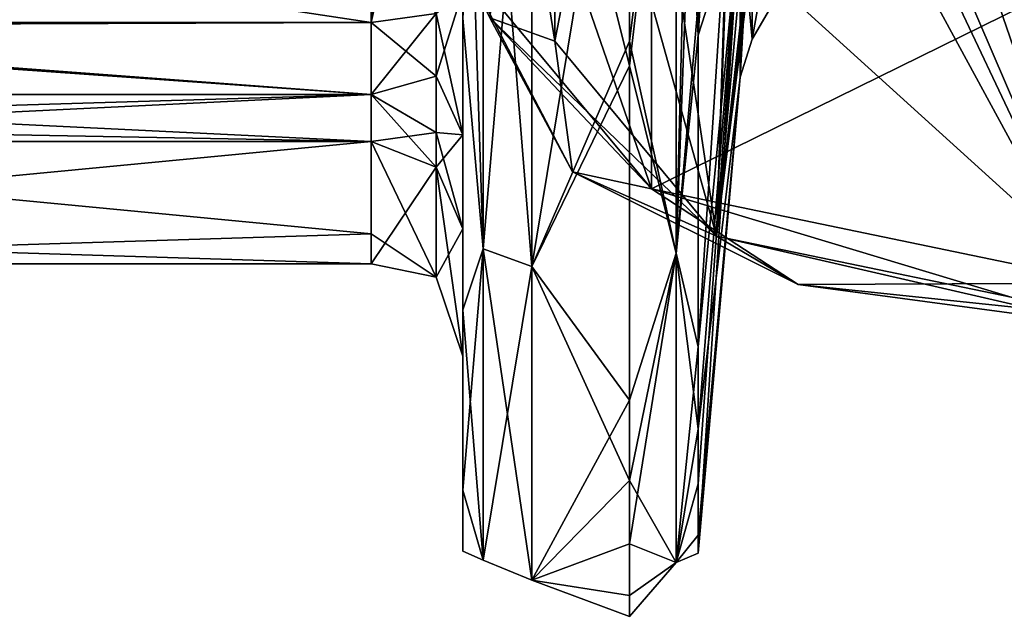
# Model space of a CAD drawing. Header units: millimetres. Extents: x -122 to 122, y -98 to 94.
# Tile 291 of 533: x 22 to 43, y -63 to -50. Entities that reach past the tile are written whole.
import ezdxf

# ---------------------------------------------------------------- set-up
doc = ezdxf.new("R2010")
doc.units = ezdxf.units.MM
doc.header["$LTSCALE"] = 26.699852
for name, color, linetype in [('1744', 7, 'CONTINUOUS'), ('1745', 7, 'CONTINUOUS'), ('1748', 7, 'CONTINUOUS'), ('1749', 7, 'CONTINUOUS'), ('1750', 7, 'CONTINUOUS'), ('1755', 7, 'CONTINUOUS'), ('1756', 7, 'CONTINUOUS'), ('1758', 7, 'CONTINUOUS'), ('1800', 7, 'CONTINUOUS'), ('1803', 7, 'CONTINUOUS'), ('1804', 7, 'CONTINUOUS'), ('1838', 7, 'CONTINUOUS'), ('1869', 7, 'CONTINUOUS'), ('1870', 7, 'CONTINUOUS'), ('1874', 7, 'CONTINUOUS'), ('1875', 7, 'CONTINUOUS'), ('1883', 7, 'CONTINUOUS'), ('1886', 7, 'CONTINUOUS'), ('1887', 7, 'CONTINUOUS'), ('1902', 7, 'CONTINUOUS'), ('1914', 7, 'CONTINUOUS'), ('1916', 7, 'CONTINUOUS'), ('1917', 7, 'CONTINUOUS'), ('1957', 7, 'CONTINUOUS'), ('1958', 7, 'CONTINUOUS')]:
    doc.layers.add(name, color=color, linetype=linetype)

msp = doc.modelspace()

# ---------------------------------------------------------------- linework, layer by layer
at = {"layer": '1744', "color": 250, "linetype": 'Continuous', "true_color": 0x323232}
for points in [[(8.5, -52.826, -17.019), (29.5, -52.826, -17.019), (29.5, -54.835, -8.565), (8.5, -52.826, -17.019)], [(8.5, -55.493, -0.859), (8.5, -52.826, -17.019), (29.5, -54.835, -8.565), (8.5, -55.493, -0.859)], [(8.5, -52.826, 17.019), (8.5, -54.835, 8.563), (29.5, -52.826, 17.019), (8.5, -52.826, 17.019)], [(29.5, -52.826, 17.019), (8.5, -54.835, 8.563), (29.5, -55.493, 0.85), (29.5, -52.826, 17.019)], [(8.5, -54.835, 8.563), (8.5, -55.493, -0.859), (29.5, -55.493, 0.85), (8.5, -54.835, 8.563)], [(29.5, -55.493, 0.85), (8.5, -55.493, -0.859), (29.5, -54.835, -8.565), (29.5, -55.493, 0.85)]]:
    msp.add_3dface(points, dxfattribs=at)
at = {"layer": '1745', "color": 250, "linetype": 'Continuous', "true_color": 0x323232}
for points in [[(37.535, -37.075, -35.633), (37.535, -47.674, -19.272), (36.62, -50.512, -35.745), (37.535, -37.075, -35.633)], [(36.62, -42.233, -45.228), (37.535, -37.075, -35.633), (36.62, -50.512, -35.745), (36.62, -42.233, -45.228)], [(37.535, -47.78, 19.007), (37.535, -43.297, 27.742), (36.62, -57.302, 23.36), (37.535, -47.78, 19.007)], [(36.62, -57.302, 23.36), (37.535, -43.297, 27.742), (36.62, -49.826, 36.695), (36.62, -57.302, 23.36)], [(37.535, -47.674, -19.272), (37.535, -51.422, -0.142), (36.62, -59.081, -18.403), (37.535, -47.674, -19.272)], [(36.62, -50.512, -35.745), (37.535, -47.674, -19.272), (36.62, -59.081, -18.403), (36.62, -50.512, -35.745)], [(37.535, -51.422, -0.142), (37.535, -47.78, 19.007), (36.62, -61.794, 3.275), (37.535, -51.422, -0.142)], [(36.62, -61.794, 3.275), (37.535, -47.78, 19.007), (36.62, -60.283, 13.973), (36.62, -61.794, 3.275)], [(36.62, -60.283, 13.973), (37.535, -47.78, 19.007), (36.62, -57.302, 23.36), (36.62, -60.283, 13.973)], [(36.62, -59.081, -18.403), (37.535, -51.422, -0.142), (36.62, -61.401, -7.691), (36.62, -59.081, -18.403)], [(36.62, -61.401, -7.691), (37.535, -51.422, -0.142), (36.62, -61.794, 3.275), (36.62, -61.401, -7.691)]]:
    msp.add_3dface(points, dxfattribs=at)
at = {"layer": '1748', "color": 250, "linetype": 'Continuous', "true_color": 0x323232}
for points in [[(38.943, -38.678, 42.992), (39.399, -35.981, 38.32), (37.015, -54.885, 71.063), (38.943, -38.678, 42.992)], [(37.015, -54.885, 71.063), (39.399, -35.981, 38.32), (45.5, -56.642, 74.107), (37.015, -54.885, 71.063)], [(39.399, -35.981, 38.32), (54.764, -35.981, 38.32), (45.5, -56.642, 74.107), (39.399, -35.981, 38.32)], [(38.612, -40.62, 46.356), (38.943, -38.678, 42.992), (37.015, -54.885, 71.063), (38.612, -40.62, 46.356)], [(38.261, -41.261, 47.467), (38.612, -40.62, 46.356), (37.015, -54.885, 71.063), (38.261, -41.261, 47.467)], [(37.496, -41.784, 48.372), (38.261, -41.261, 47.467), (37.015, -54.885, 71.063), (37.496, -41.784, 48.372)], [(35.126, -42.257, 49.192), (37.496, -41.784, 48.372), (37.015, -54.885, 71.063), (35.126, -42.257, 49.192)], [(33.5, -42.257, 49.192), (35.126, -42.257, 49.192), (33.5, -50.642, 63.715), (33.5, -42.257, 49.192)], [(33.5, -50.642, 63.715), (35.126, -42.257, 49.192), (37.015, -54.885, 71.063), (33.5, -50.642, 63.715)]]:
    msp.add_3dface(points, dxfattribs=at)
at = {"layer": '1749', "color": 250, "linetype": 'Continuous', "true_color": 0x323232}
for points in [[(33, -42.641, -46.715), (35.126, -42.641, -46.715), (35.126, -51.179, -37.166), (33, -42.641, -46.715)], [(33, -55.55, -30.245), (33, -42.641, -46.715), (35.126, -51.179, -37.166), (33, -55.55, -30.245)], [(33, -42.641, 46.715), (33, -55.55, 30.244), (35.126, -42.641, 46.715), (33, -42.641, 46.715)], [(35.126, -42.641, 46.715), (33, -55.55, 30.244), (35.126, -50.638, 37.899), (35.126, -42.641, 46.715)], [(35.126, -50.638, 37.899), (33, -55.55, 30.244), (35.126, -58.458, 24.151), (35.126, -50.638, 37.899)], [(35.126, -60.207, -19.384), (33, -55.55, -30.245), (35.126, -51.179, -37.166), (35.126, -60.207, -19.384)], [(33, -62.379, -10.463), (33, -55.55, -30.245), (35.126, -60.207, -19.384), (33, -62.379, -10.463)], [(33, -55.55, 30.244), (33, -62.379, 10.463), (35.126, -58.458, 24.151), (33, -55.55, 30.244)], [(35.126, -58.458, 24.151), (33, -62.379, 10.463), (35.126, -61.591, 14.391), (35.126, -58.458, 24.151)], [(35.126, -62.713, -8.222), (33, -62.379, -10.463), (35.126, -60.207, -19.384), (35.126, -62.713, -8.222)], [(35.126, -61.591, 14.391), (33, -62.379, 10.463), (35.126, -63.168, 3.224), (35.126, -61.591, 14.391)], [(33, -62.379, 10.463), (33, -62.379, -10.463), (35.126, -63.168, 3.224), (33, -62.379, 10.463)], [(35.126, -63.168, 3.224), (33, -62.379, -10.463), (35.126, -62.713, -8.222), (35.126, -63.168, 3.224)]]:
    msp.add_3dface(points, dxfattribs=at)
at = {"layer": '1750', "color": 250, "linetype": 'Continuous', "true_color": 0x323232}
for points in [[(31.5, -50.138, -36.045), (31.5, -56.494, -24.928), (31.5, -38.195, -32.322), (31.5, -50.138, -36.045)], [(31.5, -38.195, -32.322), (31.5, -56.494, -24.928), (31.5, -42.774, -25.96), (31.5, -38.195, -32.322)], [(31.5, -56.496, 24.926), (31.5, -50.139, 36.043), (31.5, -42.732, 26.028), (31.5, -56.496, 24.926)], [(31.5, -46.297, 18.979), (31.5, -56.496, 24.926), (31.5, -42.732, 26.028), (31.5, -46.297, 18.979)], [(31.5, -42.774, -25.96), (31.5, -56.494, -24.928), (31.5, -49.554, -20.165), (31.5, -42.774, -25.96)], [(31.5, -49.554, 20.165), (31.5, -56.496, 24.926), (31.5, -46.297, 18.979), (31.5, -49.554, 20.165)], [(31.5, -52.68, 19.999), (31.5, -56.496, 24.926), (31.5, -49.554, 20.165), (31.5, -52.68, 19.999)], [(31.5, -49.554, -20.165), (31.5, -56.494, -24.928), (31.5, -52.68, -19.999), (31.5, -49.554, -20.165)], [(31.5, -54.73, 17.633), (31.5, -56.496, 24.926), (31.5, -52.68, 19.999), (31.5, -54.73, 17.633)], [(31.5, -56.494, -24.928), (31.5, -60.422, -12.739), (31.5, -52.68, -19.999), (31.5, -56.494, -24.928)], [(31.5, -52.68, -19.999), (31.5, -60.422, -12.739), (31.5, -54.73, -17.633), (31.5, -52.68, -19.999)], [(31.5, -60.422, 12.736), (31.5, -56.496, 24.926), (31.5, -54.73, 17.633), (31.5, -60.422, 12.736)], [(31.5, -57.5, 0), (31.5, -60.422, 12.736), (31.5, -54.73, 17.633), (31.5, -57.5, 0)], [(31.5, -60.422, -12.739), (31.5, -61.75, -0.001), (31.5, -54.73, -17.633), (31.5, -60.422, -12.739)], [(31.5, -54.73, -17.633), (31.5, -61.75, -0.001), (31.5, -57.5, 0), (31.5, -54.73, -17.633)], [(31.5, -61.75, -0.001), (31.5, -60.422, 12.736), (31.5, -57.5, 0), (31.5, -61.75, -0.001)]]:
    msp.add_3dface(points, dxfattribs=at)
at = {"layer": '1755', "color": 250, "linetype": 'Continuous', "true_color": 0x323232}
for points in [[(38.573, -49.25, 0), (38.573, -46.188, 17.096), (37.795, -50.596, -0.14), (38.573, -49.25, 0)], [(37.795, -50.596, -0.14), (38.573, -46.188, 17.096), (37.795, -47.012, 18.704), (37.795, -50.596, -0.14)], [(38.573, -46.188, -17.096), (38.573, -49.25, 0), (37.795, -50.596, -0.14), (38.573, -46.188, -17.096)], [(37.795, -46.909, -18.962), (38.573, -46.188, -17.096), (37.795, -50.596, -0.14), (37.795, -46.909, -18.962)]]:
    msp.add_3dface(points, dxfattribs=at)
at = {"layer": '1756', "color": 250, "linetype": 'Continuous', "true_color": 0x323232}
for points in [[(17.13, -48.358, 17.601), (8.5, -50.238, 18.285), (29.5, -50.238, 18.285), (17.13, -48.358, 17.601)], [(29.5, -48.358, 17.601), (17.13, -48.358, 17.601), (29.5, -50.238, 18.285), (29.5, -48.358, 17.601)]]:
    msp.add_3dface(points, dxfattribs=at)
at = {"layer": '1758', "color": 250, "linetype": 'Continuous', "true_color": 0x323232}
for points in [[(31.5, -41.982, 68.715), (31.5, -48.91, 64.715), (35.601, -53.86, 73.288), (31.5, -41.982, 68.715)], [(31.5, -41.982, 68.715), (35.601, -53.86, 73.288), (35.601, -46.932, 77.288), (31.5, -41.982, 68.715)], [(35.601, -53.86, 73.288), (45.5, -55.91, 76.839), (35.601, -46.932, 77.288), (35.601, -53.86, 73.288)], [(35.601, -46.932, 77.288), (45.5, -55.91, 76.839), (45.5, -48.982, 80.839), (35.601, -46.932, 77.288)]]:
    msp.add_3dface(points, dxfattribs=at)
at = {"layer": '1800', "color": 250, "linetype": 'Continuous', "true_color": 0x323232}
for points in [[(39.067, -37.945, -41.722), (45.5, -56.642, -74.107), (39.399, -35.981, -38.32), (39.067, -37.945, -41.722)], [(39.399, -35.981, -38.32), (45.5, -56.642, -74.107), (54.764, -35.981, -38.32), (39.399, -35.981, -38.32)], [(38.612, -40.62, -46.356), (45.5, -56.642, -74.107), (39.067, -37.945, -41.722), (38.612, -40.62, -46.356)], [(38.235, -41.287, -47.512), (45.5, -56.642, -74.107), (38.612, -40.62, -46.356), (38.235, -41.287, -47.512)], [(37.445, -41.808, -48.413), (45.5, -56.642, -74.107), (38.235, -41.287, -47.512), (37.445, -41.808, -48.413)], [(35.126, -42.257, -49.192), (37.015, -54.885, -71.063), (37.445, -41.808, -48.413), (35.126, -42.257, -49.192)], [(37.015, -54.885, -71.063), (45.5, -56.642, -74.107), (37.445, -41.808, -48.413), (37.015, -54.885, -71.063)], [(33.5, -50.642, -63.715), (37.015, -54.885, -71.063), (33.5, -42.257, -49.192), (33.5, -50.642, -63.715)], [(33.5, -42.257, -49.192), (37.015, -54.885, -71.063), (35.126, -42.257, -49.192), (33.5, -42.257, -49.192)]]:
    msp.add_3dface(points, dxfattribs=at)
at = {"layer": '1803', "color": 250, "linetype": 'Continuous', "true_color": 0x323232}
for points in [[(35.601, -53.86, -73.288), (31.5, -48.91, -64.715), (35.601, -46.932, -77.288), (35.601, -53.86, -73.288)], [(45.5, -48.982, -80.839), (35.601, -53.86, -73.288), (35.601, -46.932, -77.288), (45.5, -48.982, -80.839)], [(45.5, -55.91, -76.839), (35.601, -53.86, -73.288), (45.5, -48.982, -80.839), (45.5, -55.91, -76.839)]]:
    msp.add_3dface(points, dxfattribs=at)
at = {"layer": '1804', "color": 250, "linetype": 'Continuous', "true_color": 0x323232}
for points in [[(8.5, -50.238, -18.285), (17.13, -48.358, -17.601), (29.5, -48.358, -17.601), (8.5, -50.238, -18.285)], [(29.5, -50.238, -18.285), (8.5, -50.238, -18.285), (29.5, -48.358, -17.601), (29.5, -50.238, -18.285)]]:
    msp.add_3dface(points, dxfattribs=at)
at = {"layer": '1838', "color": 250, "linetype": 'Continuous', "true_color": 0x323232}
for points in [[(37.795, -46.909, -18.962), (37.795, -50.596, -0.14), (37.535, -51.422, -0.142), (37.795, -46.909, -18.962)], [(37.795, -46.909, -18.962), (37.535, -51.422, -0.142), (37.535, -47.674, -19.272), (37.795, -46.909, -18.962)], [(37.795, -50.596, -0.14), (37.795, -47.012, 18.704), (37.535, -47.78, 19.007), (37.795, -50.596, -0.14)], [(37.795, -50.596, -0.14), (37.535, -47.78, 19.007), (37.535, -51.422, -0.142), (37.795, -50.596, -0.14)]]:
    msp.add_3dface(points, dxfattribs=at)
at = {"layer": '1869', "color": 250, "linetype": 'Continuous', "true_color": 0x323232}
for points in [[(33.5, -50.642, -63.715), (33.5, -42.257, -49.192), (32.086, -41.75, -49.485), (33.5, -50.642, -63.715)], [(32.086, -50.135, -64.008), (33.5, -50.642, -63.715), (32.086, -41.75, -49.485), (32.086, -50.135, -64.008)]]:
    msp.add_3dface(points, dxfattribs=at)
at = {"layer": '1870', "color": 250, "linetype": 'Continuous', "true_color": 0x323232}
for points in [[(31.5, -48.91, -64.715), (35.601, -53.86, -73.288), (32.086, -50.135, -64.008), (31.5, -48.91, -64.715)], [(33.883, -53.489, -69.816), (33.5, -50.642, -63.715), (32.086, -50.135, -64.008), (33.883, -53.489, -69.816)], [(35.601, -53.86, -73.288), (33.883, -53.489, -69.816), (32.086, -50.135, -64.008), (35.601, -53.86, -73.288)], [(37.015, -54.885, -71.063), (33.5, -50.642, -63.715), (33.883, -53.489, -69.816), (37.015, -54.885, -71.063)], [(38.793, -55.944, -74.069), (37.015, -54.885, -71.063), (33.883, -53.489, -69.816), (38.793, -55.944, -74.069)], [(35.601, -53.86, -73.288), (38.793, -55.944, -74.069), (33.883, -53.489, -69.816), (35.601, -53.86, -73.288)], [(35.601, -53.86, -73.288), (45.5, -55.91, -76.839), (38.793, -55.944, -74.069), (35.601, -53.86, -73.288)], [(45.5, -56.642, -74.107), (37.015, -54.885, -71.063), (45.5, -56.842, -75.625), (45.5, -56.642, -74.107)], [(45.5, -56.842, -75.625), (37.015, -54.885, -71.063), (38.793, -55.944, -74.069), (45.5, -56.842, -75.625)], [(45.5, -55.91, -76.839), (45.5, -56.842, -75.625), (38.793, -55.944, -74.069), (45.5, -55.91, -76.839)]]:
    msp.add_3dface(points, dxfattribs=at)
at = {"layer": '1874', "color": 250, "linetype": 'Continuous', "true_color": 0x323232}
msp.add_3dface([(33.5, -42.257, 49.192), (33.5, -50.642, 63.715), (32.086, -50.135, 64.008), (33.5, -42.257, 49.192)], dxfattribs=at)
at = {"layer": '1875', "color": 250, "linetype": 'Continuous', "true_color": 0x323232}
for points in [[(35.601, -53.86, 73.288), (31.5, -48.91, 64.715), (33.883, -53.489, 69.816), (35.601, -53.86, 73.288)], [(31.5, -48.91, 64.715), (32.086, -50.135, 64.008), (33.883, -53.489, 69.816), (31.5, -48.91, 64.715)], [(33.5, -50.642, 63.715), (37.015, -54.885, 71.063), (32.086, -50.135, 64.008), (33.5, -50.642, 63.715)], [(32.086, -50.135, 64.008), (37.015, -54.885, 71.063), (33.883, -53.489, 69.816), (32.086, -50.135, 64.008)], [(33.883, -53.489, 69.816), (37.015, -54.885, 71.063), (38.793, -55.944, 74.069), (33.883, -53.489, 69.816)], [(35.601, -53.86, 73.288), (33.883, -53.489, 69.816), (38.793, -55.944, 74.069), (35.601, -53.86, 73.288)], [(45.5, -55.91, 76.839), (35.601, -53.86, 73.288), (45.5, -56.842, 75.625), (45.5, -55.91, 76.839)], [(35.601, -53.86, 73.288), (38.793, -55.944, 74.069), (45.5, -56.842, 75.625), (35.601, -53.86, 73.288)], [(37.015, -54.885, 71.063), (45.5, -56.642, 74.107), (38.793, -55.944, 74.069), (37.015, -54.885, 71.063)], [(38.793, -55.944, 74.069), (45.5, -56.642, 74.107), (45.5, -56.842, 75.625), (38.793, -55.944, 74.069)]]:
    msp.add_3dface(points, dxfattribs=at)
at = {"layer": '1883', "color": 250, "linetype": 'Continuous', "true_color": 0x323232}
for points in [[(29.5, -54.835, -8.565), (29.5, -52.826, -17.019), (30.914, -55.783, -5.816), (29.5, -54.835, -8.565)], [(30.914, -55.783, -5.816), (29.5, -52.826, -17.019), (30.914, -53.384, -17.199), (30.914, -55.783, -5.816)], [(29.5, -52.826, 17.019), (29.5, -55.493, 0.85), (30.914, -53.384, 17.199), (29.5, -52.826, 17.019)], [(30.914, -53.384, 17.199), (29.5, -55.493, 0.85), (30.914, -55.783, 5.816), (30.914, -53.384, 17.199)], [(31.5, -54.73, -17.633), (31.5, -57.5, 0), (30.914, -53.384, -17.199), (31.5, -54.73, -17.633)], [(31.5, -57.5, 0), (30.914, -55.783, -5.816), (30.914, -53.384, -17.199), (31.5, -57.5, 0)], [(31.5, -54.73, 17.633), (30.914, -53.384, 17.199), (30.914, -55.783, 5.816), (31.5, -54.73, 17.633)], [(29.5, -55.493, 0.85), (29.5, -54.835, -8.565), (30.914, -55.783, -5.816), (29.5, -55.493, 0.85)], [(31.5, -57.5, 0), (31.5, -54.73, 17.633), (30.914, -55.783, 5.816), (31.5, -57.5, 0)], [(30.914, -55.783, 5.816), (29.5, -55.493, 0.85), (30.914, -55.783, -5.816), (30.914, -55.783, 5.816)], [(31.5, -57.5, 0), (30.914, -55.783, 5.816), (30.914, -55.783, -5.816), (31.5, -57.5, 0)]]:
    msp.add_3dface(points, dxfattribs=at)
at = {"layer": '1886', "color": 250, "linetype": 'Continuous', "true_color": 0x323232}
msp.add_3dface([(29.5, -48.358, 17.601), (29.5, -50.238, 18.285), (30.914, -50.038, 18.836), (29.5, -48.358, 17.601)], dxfattribs=at)
at = {"layer": '1887', "color": 250, "linetype": 'Continuous', "true_color": 0x323232}
for points in [[(29.923, -48.345, -17.644), (29.5, -50.238, -18.285), (29.712, -48.355, -17.612), (29.923, -48.345, -17.644)], [(29.5, -50.238, -18.285), (29.923, -48.345, -17.644), (30.914, -50.038, -18.836), (29.5, -50.238, -18.285)], [(29.5, -50.238, -18.285), (29.5, -48.358, -17.601), (29.712, -48.355, -17.612), (29.5, -50.238, -18.285)]]:
    msp.add_3dface(points, dxfattribs=at)
at = {"layer": '1902', "color": 250, "linetype": 'Continuous', "true_color": 0x323232}
for points in [[(29.5, -50.238, 18.285), (8.5, -50.238, 18.285), (8.5, -50.312, 18.31), (29.5, -50.238, 18.285)], [(29.5, -50.238, 18.285), (8.5, -50.312, 18.31), (29.5, -51.801, 18.202), (29.5, -50.238, 18.285)], [(8.5, -50.312, 18.31), (8.5, -51.803, 18.202), (29.5, -51.801, 18.202), (8.5, -50.312, 18.31)], [(8.5, -52.826, 17.019), (29.5, -52.826, 17.019), (29.5, -51.801, 18.202), (8.5, -52.826, 17.019)], [(8.5, -52.436, 17.714), (8.5, -52.826, 17.019), (29.5, -51.801, 18.202), (8.5, -52.436, 17.714)], [(8.5, -51.803, 18.202), (8.5, -52.436, 17.714), (29.5, -51.801, 18.202), (8.5, -51.803, 18.202)]]:
    msp.add_3dface(points, dxfattribs=at)
at = {"layer": '1914', "color": 250, "linetype": 'Continuous', "true_color": 0x323232}
for points in [[(8.5, -50.238, -18.285), (29.5, -50.238, -18.285), (29.5, -51.801, -18.202), (8.5, -50.238, -18.285)], [(8.5, -50.312, -18.31), (8.5, -50.238, -18.285), (29.5, -51.801, -18.202), (8.5, -50.312, -18.31)], [(8.5, -51.803, -18.202), (8.5, -50.312, -18.31), (29.5, -51.801, -18.202), (8.5, -51.803, -18.202)], [(29.5, -52.826, -17.019), (8.5, -51.803, -18.202), (29.5, -51.801, -18.202), (29.5, -52.826, -17.019)], [(29.5, -52.826, -17.019), (8.5, -52.436, -17.713), (8.5, -51.803, -18.202), (29.5, -52.826, -17.019)], [(29.5, -52.826, -17.019), (8.5, -52.826, -17.019), (8.5, -52.436, -17.713), (29.5, -52.826, -17.019)]]:
    msp.add_3dface(points, dxfattribs=at)
at = {"layer": '1916', "color": 250, "linetype": 'Continuous', "true_color": 0x323232}
for points in [[(31.5, -52.68, 19.999), (31.5, -49.554, 20.165), (30.914, -51.403, 18.947), (31.5, -52.68, 19.999)], [(31.5, -49.554, 20.165), (30.914, -50.038, 18.836), (30.914, -51.403, 18.947), (31.5, -49.554, 20.165)], [(30.914, -50.038, 18.836), (29.5, -50.238, 18.285), (29.5, -51.801, 18.202), (30.914, -50.038, 18.836)], [(30.914, -50.038, 18.836), (29.5, -51.801, 18.202), (30.914, -51.403, 18.947), (30.914, -50.038, 18.836)], [(30.914, -51.403, 18.947), (29.5, -51.801, 18.202), (30.914, -52.633, 18.345), (30.914, -51.403, 18.947)], [(31.5, -52.68, 19.999), (30.914, -51.403, 18.947), (30.914, -52.633, 18.345), (31.5, -52.68, 19.999)], [(29.5, -51.801, 18.202), (29.5, -52.826, 17.019), (30.914, -52.633, 18.345), (29.5, -51.801, 18.202)], [(29.5, -52.826, 17.019), (30.914, -53.384, 17.199), (30.914, -52.633, 18.345), (29.5, -52.826, 17.019)], [(30.914, -53.384, 17.199), (31.5, -52.68, 19.999), (30.914, -52.633, 18.345), (30.914, -53.384, 17.199)], [(31.5, -54.73, 17.633), (31.5, -52.68, 19.999), (30.914, -53.384, 17.199), (31.5, -54.73, 17.633)]]:
    msp.add_3dface(points, dxfattribs=at)
at = {"layer": '1917', "color": 250, "linetype": 'Continuous', "true_color": 0x323232}
for points in [[(31.5, -49.554, -20.165), (31.5, -52.68, -19.999), (30.914, -50.038, -18.836), (31.5, -49.554, -20.165)], [(29.5, -50.238, -18.285), (30.914, -50.038, -18.836), (30.914, -51.403, -18.947), (29.5, -50.238, -18.285)], [(30.914, -50.038, -18.836), (31.5, -52.68, -19.999), (30.914, -51.403, -18.947), (30.914, -50.038, -18.836)], [(29.5, -51.801, -18.202), (29.5, -50.238, -18.285), (30.914, -51.403, -18.947), (29.5, -51.801, -18.202)], [(30.914, -52.633, -18.345), (29.5, -51.801, -18.202), (30.914, -51.403, -18.947), (30.914, -52.633, -18.345)], [(31.5, -52.68, -19.999), (30.914, -52.633, -18.345), (30.914, -51.403, -18.947), (31.5, -52.68, -19.999)], [(30.914, -53.384, -17.199), (29.5, -52.826, -17.019), (29.5, -51.801, -18.202), (30.914, -53.384, -17.199)], [(30.914, -53.384, -17.199), (29.5, -51.801, -18.202), (30.914, -52.633, -18.345), (30.914, -53.384, -17.199)], [(31.5, -52.68, -19.999), (31.5, -54.73, -17.633), (30.914, -52.633, -18.345), (31.5, -52.68, -19.999)], [(31.5, -54.73, -17.633), (30.914, -53.384, -17.199), (30.914, -52.633, -18.345), (31.5, -54.73, -17.633)]]:
    msp.add_3dface(points, dxfattribs=at)
at = {"layer": '1957', "color": 250, "linetype": 'Continuous', "true_color": 0x323232}
for points in [[(31.5, -50.138, -36.045), (31.5, -41.63, -45.607), (31.939, -55.164, -30.034), (31.5, -50.138, -36.045)], [(31.939, -55.164, -30.034), (31.5, -41.63, -45.607), (31.939, -42.345, -46.39), (31.939, -55.164, -30.034)], [(31.929, -42.338, 46.383), (31.5, -50.139, 36.043), (31.939, -55.164, 30.034), (31.929, -42.338, 46.383)], [(33, -42.641, 46.715), (31.929, -42.338, 46.383), (31.939, -55.164, 30.034), (33, -42.641, 46.715)], [(33, -42.641, -46.715), (33, -55.55, -30.245), (31.939, -42.345, -46.39), (33, -42.641, -46.715)], [(33, -55.55, -30.245), (31.939, -55.164, -30.034), (31.939, -42.345, -46.39), (33, -55.55, -30.245)], [(33, -55.55, 30.244), (33, -42.641, 46.715), (31.939, -55.164, 30.034), (33, -55.55, 30.244)], [(31.5, -56.494, -24.928), (31.5, -50.138, -36.045), (31.939, -55.164, -30.034), (31.5, -56.494, -24.928)], [(31.5, -50.139, 36.043), (31.5, -56.496, 24.926), (31.939, -55.164, 30.034), (31.5, -50.139, 36.043)], [(31.5, -56.496, 24.926), (31.5, -60.422, 12.736), (31.939, -55.164, 30.034), (31.5, -56.496, 24.926)], [(31.939, -55.164, 30.034), (31.5, -60.422, 12.736), (31.939, -61.945, 10.391), (31.939, -55.164, 30.034)], [(31.939, -61.945, -10.391), (31.5, -56.494, -24.928), (31.939, -55.164, -30.034), (31.939, -61.945, -10.391)], [(33, -55.55, -30.245), (33, -62.379, -10.463), (31.939, -55.164, -30.034), (33, -55.55, -30.245)], [(33, -62.379, -10.463), (31.939, -61.945, -10.391), (31.939, -55.164, -30.034), (33, -62.379, -10.463)], [(33, -55.55, 30.244), (31.939, -55.164, 30.034), (31.939, -61.945, 10.391), (33, -55.55, 30.244)], [(33, -62.379, 10.463), (33, -55.55, 30.244), (31.939, -61.945, 10.391), (33, -62.379, 10.463)], [(31.5, -60.422, -12.739), (31.5, -56.494, -24.928), (31.939, -61.945, -10.391), (31.5, -60.422, -12.739)], [(31.5, -60.422, 12.736), (31.5, -61.75, -0.001), (31.939, -61.945, 10.391), (31.5, -60.422, 12.736)], [(31.5, -61.75, -0.001), (31.5, -60.422, -12.739), (31.939, -61.945, -10.391), (31.5, -61.75, -0.001)], [(31.939, -61.945, 10.391), (31.5, -61.75, -0.001), (31.939, -61.945, -10.391), (31.939, -61.945, 10.391)], [(33, -62.379, -10.463), (33, -62.379, 10.463), (31.939, -61.945, -10.391), (33, -62.379, -10.463)], [(33, -62.379, 10.463), (31.939, -61.945, 10.391), (31.939, -61.945, -10.391), (33, -62.379, 10.463)]]:
    msp.add_3dface(points, dxfattribs=at)
at = {"layer": '1958', "color": 250, "linetype": 'Continuous', "true_color": 0x323232}
for points in [[(36.62, -42.233, -45.228), (36.62, -50.512, -35.745), (36.138, -42.521, -46.291), (36.62, -42.233, -45.228)], [(36.62, -49.826, 36.695), (36.62, -42.233, 45.228), (36.139, -55.261, 29.952), (36.62, -49.826, 36.695)], [(36.139, -55.261, 29.952), (36.62, -42.233, 45.228), (36.468, -42.39, 45.816), (36.139, -55.261, 29.952)], [(36.139, -42.521, 46.291), (36.139, -55.261, 29.952), (36.468, -42.39, 45.816), (36.139, -42.521, 46.291)], [(35.126, -51.179, -37.166), (35.126, -42.641, -46.715), (36.138, -42.521, -46.291), (35.126, -51.179, -37.166)], [(35.126, -42.641, 46.715), (35.126, -50.638, 37.899), (36.139, -42.521, 46.291), (35.126, -42.641, 46.715)], [(35.126, -50.638, 37.899), (36.139, -55.261, 29.952), (36.139, -42.521, 46.291), (35.126, -50.638, 37.899)], [(35.126, -51.179, -37.166), (36.138, -42.521, -46.291), (36.139, -55.262, -29.95), (35.126, -51.179, -37.166)], [(36.138, -42.521, -46.291), (36.62, -50.512, -35.745), (36.139, -55.262, -29.95), (36.138, -42.521, -46.291)], [(36.62, -57.302, 23.36), (36.62, -49.826, 36.695), (36.139, -55.261, 29.952), (36.62, -57.302, 23.36)], [(36.62, -50.512, -35.745), (36.62, -59.081, -18.403), (36.139, -55.262, -29.95), (36.62, -50.512, -35.745)], [(35.126, -50.638, 37.899), (35.126, -58.458, 24.151), (36.139, -55.261, 29.952), (35.126, -50.638, 37.899)], [(35.126, -60.207, -19.384), (35.126, -51.179, -37.166), (36.139, -55.262, -29.95), (35.126, -60.207, -19.384)], [(35.126, -58.458, 24.151), (35.126, -61.591, 14.391), (36.139, -55.261, 29.952), (35.126, -58.458, 24.151)], [(35.126, -61.591, 14.391), (36.139, -61.996, 10.36), (36.139, -55.261, 29.952), (35.126, -61.591, 14.391)], [(35.126, -60.207, -19.384), (36.139, -55.262, -29.95), (36.139, -61.997, -10.358), (35.126, -60.207, -19.384)], [(36.139, -61.996, 10.36), (36.62, -57.302, 23.36), (36.139, -55.261, 29.952), (36.139, -61.996, 10.36)], [(36.139, -55.262, -29.95), (36.62, -59.081, -18.403), (36.139, -61.997, -10.358), (36.139, -55.262, -29.95)], [(36.62, -60.283, 13.973), (36.62, -57.302, 23.36), (36.139, -61.996, 10.36), (36.62, -60.283, 13.973)], [(36.62, -59.081, -18.403), (36.62, -61.401, -7.691), (36.139, -61.997, -10.358), (36.62, -59.081, -18.403)], [(35.126, -62.713, -8.222), (35.126, -60.207, -19.384), (36.139, -61.997, -10.358), (35.126, -62.713, -8.222)], [(36.62, -61.794, 3.275), (36.62, -60.283, 13.973), (36.139, -61.996, 10.36), (36.62, -61.794, 3.275)], [(36.62, -61.401, -7.691), (36.62, -61.794, 3.275), (36.139, -61.997, -10.358), (36.62, -61.401, -7.691)], [(35.126, -61.591, 14.391), (35.126, -63.168, 3.224), (36.139, -61.996, 10.36), (35.126, -61.591, 14.391)], [(36.139, -61.997, -10.358), (36.62, -61.794, 3.275), (36.139, -61.996, 10.36), (36.139, -61.997, -10.358)], [(35.126, -63.168, 3.224), (35.126, -62.713, -8.222), (36.139, -61.996, 10.36), (35.126, -63.168, 3.224)], [(35.126, -62.713, -8.222), (36.139, -61.997, -10.358), (36.139, -61.996, 10.36), (35.126, -62.713, -8.222)]]:
    msp.add_3dface(points, dxfattribs=at)

doc.saveas('drawing.dxf')
